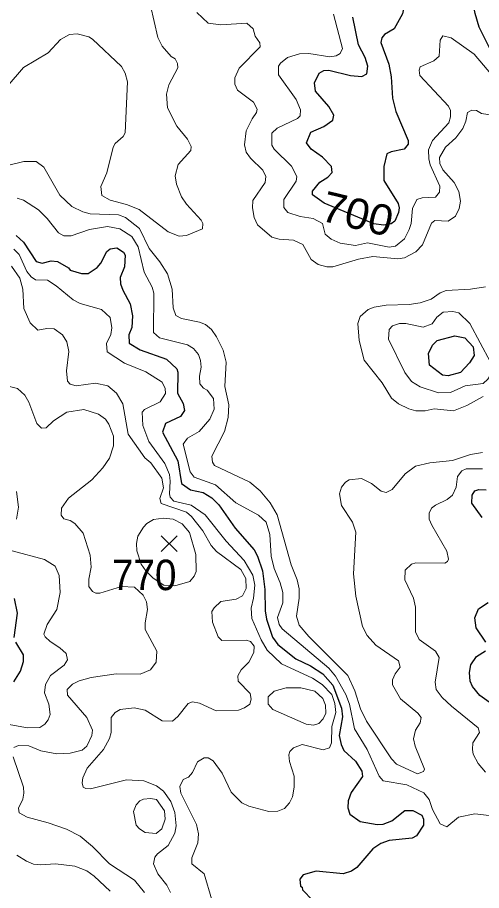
# Model space of a CAD drawing. Extents: x 265 to 291.4, y 7731.5 to 7759.6.
# Drawn here: x 270.786 to 272.004, y 7754.627 to 7756.92 of the extents above; entities that cross this region are included whole.
import ezdxf
from ezdxf.enums import TextEntityAlignment as Align

# ---------------------------------------------------------------- set-up
doc = ezdxf.new("R2010")
doc.units = 0
doc.header["$LTSCALE"] = 0.032
for name, color, linetype, lineweight in [('1', 7, 'Continuous', 25), ('2', 7, 'Continuous', 13), ('21', 7, 'Continuous', 25), ('61', 7, 'Continuous', 13)]:
    doc.layers.add(name, color=color, linetype=linetype, lineweight=lineweight)

msp = doc.modelspace()

# ---------------------------------------------------------------- linework, layer by layer
at = {"layer": '1'}
for points in [[(272.0264, 7756.8381), (271.9985, 7756.8938), (271.9874, 7756.9304), (271.9787, 7756.9757), (271.9651, 7756.994), (271.9333, 7757.0258), (271.861, 7757.0608), (271.8204, 7757.0871), (271.81, 7757.0871), (271.8013, 7757.0799), (271.7965, 7757.0688), (271.8013, 7757.0195)], [(271.8013, 7757.0195), (271.8084, 7756.9861), (271.7973, 7756.9288), (271.775, 7756.8898), (271.7496, 7756.8747), (271.7424, 7756.8659), (271.74, 7756.854)], [(271.74, 7756.854), (271.7607, 7756.7967), (271.7671, 7756.7633), (271.771, 7756.7076), (271.779, 7756.6726), (271.8116, 7756.5963), (271.8116, 7756.5867), (271.8013, 7756.574), (271.7671, 7756.5668), (271.7559, 7756.5613), (271.748, 7756.5279), (271.748, 7756.4913), (271.7854, 7756.4308), (271.7885, 7756.4197), (271.7867, 7756.407), (271.7771, 7756.3845), (271.7672, 7756.3779), (271.7473, 7756.3739), (271.7215, 7756.3779), (271.5916, 7756.4322), (271.561, 7756.4539), (271.561, 7756.4634), (271.5801, 7756.4872), (271.6008, 7756.5), (271.6119, 7756.5127), (271.6104, 7756.5279), (271.5865, 7756.5525), (271.5571, 7756.574), (271.5451, 7756.5907), (271.5563, 7756.6185), (271.5905, 7756.6336), (271.6143, 7756.6495), (271.6167, 7756.6631), (271.6032, 7756.6854), (271.5682, 7756.7259), (271.5658, 7756.7482), (271.5777, 7756.7737), (271.5905, 7756.78), (271.6032, 7756.7808), (271.6605, 7756.7673), (271.6899, 7756.7649), (271.7034, 7756.7712), (271.7058, 7756.792), (271.6986, 7756.8142), (271.6811, 7756.8476), (271.6668, 7756.9208)], [(270.7823, 7756.3473), (270.8021, 7756.3298), (270.8348, 7756.2789), (270.8507, 7756.2741), (270.8746, 7756.2804), (270.8913, 7756.2789), (270.9199, 7756.2622), (270.9239, 7756.2558), (270.9541, 7756.247), (270.9716, 7756.247), (270.9955, 7756.2629), (271.005, 7756.2741), (271.0201, 7756.3051), (271.0297, 7756.3123), (271.0472, 7756.3146), (271.0647, 7756.3035), (271.0686, 7756.2956), (271.067, 7756.2645), (271.0559, 7756.2367), (271.0567, 7756.22), (271.0623, 7756.2033), (271.0814, 7756.1675), (271.0877, 7756.1365), (271.0861, 7756.1055), (271.0782, 7756.0864), (271.079, 7756.0641), (271.1084, 7756.0466), (271.1768, 7756.0227), (271.2046, 7755.9973), (271.207, 7755.9885), (271.2062, 7755.9328), (271.2214, 7755.9058), (271.2245, 7755.8875), (271.2142, 7755.8716), (271.1744, 7755.8533), (271.1665, 7755.8302), (271.207, 7755.7554), (271.2166, 7755.6958), (271.2405, 7755.679), (271.2739, 7755.6719), (271.2962, 7755.6584), (271.3144, 7755.6401), (271.3574, 7755.5781), (271.4075, 7755.5216), (271.4163, 7755.5049), (271.429, 7755.4667), (271.4353, 7755.4174), (271.4361, 7755.3617), (271.4401, 7755.3394), (271.4552, 7755.2925), (271.4695, 7755.2726), (271.5165, 7755.2352), (271.5555, 7755.2169), (271.5881, 7755.1962), (271.6143, 7755.166), (271.6366, 7755.1055), (271.639, 7755.0833), (271.631, 7755.0339), (271.6358, 7755.0101), (271.643, 7754.9949), (271.6732, 7754.9663), (271.6899, 7754.9401), (271.6915, 7754.9265), (271.6621, 7754.8844), (271.6541, 7754.8621), (271.6533, 7754.8438), (271.6589, 7754.8279), (271.6859, 7754.808), (271.7305, 7754.8), (271.7464, 7754.8016), (271.7687, 7754.8104), (271.8029, 7754.8374), (271.8244, 7754.8374)], [(272.0065, 7755.6067), (271.9787, 7755.6441), (271.9795, 7755.6656), (271.9866, 7755.6767), (271.9978, 7755.6798), (272.0169, 7755.6791)], [(270.7775, 7755.2917), (270.7862, 7755.3553), (270.7783, 7755.3935)], [(272.016, 7755.2789), (271.9906, 7755.3171), (271.9866, 7755.3434), (271.9969, 7755.3664), (272.0216, 7755.3831)], [(270.7767, 7755.1747), (270.7934, 7755.2026), (270.8013, 7755.228), (270.8021, 7755.2463), (270.7815, 7755.2789)], [(272.0455, 7755.1071), (272.0001, 7755.1389), (271.9803, 7755.1628), (271.9747, 7755.1771), (271.9731, 7755.1994), (271.9763, 7755.2193), (271.9914, 7755.2416), (272.0145, 7755.2566)], [(271.8244, 7754.8374), (271.8474, 7754.8247), (271.8522, 7754.8144), (271.8522, 7754.7985), (271.8339, 7754.7706), (271.822, 7754.7642), (271.7623, 7754.7579)], [(271.7623, 7754.7579), (271.74, 7754.7507), (271.7193, 7754.7364), (271.6772, 7754.6871), (271.6629, 7754.6775), (271.6414, 7754.6712), (271.5698, 7754.6775), (271.5364, 7754.668), (271.5276, 7754.6569), (271.5292, 7754.6386), (271.5332, 7754.6354), (271.534, 7754.629), (271.5618, 7754.6012)]]:
    msp.add_lwpolyline(points, dxfattribs=at)
msp.add_lwpolyline([(271.876, 7756.0592), (271.888, 7756.0712), (271.9341, 7756.084), (271.9604, 7756.0784), (271.9826, 7756.0545), (271.985, 7756.0323), (271.9731, 7756.0124), (271.9492, 7755.9877), (271.9166, 7755.9789), (271.9023, 7755.9805), (271.8681, 7756.0068), (271.8649, 7756.037)], close=True, dxfattribs=at)
at = {"layer": '2'}
for points in [[(270.7584, 7756.7379), (270.8021, 7756.788), (270.8666, 7756.827), (270.8992, 7756.862), (270.9223, 7756.8747), (270.943, 7756.8763), (270.9732, 7756.8683), (270.9827, 7756.8627), (271.0591, 7756.7912), (271.0686, 7756.7729), (271.075, 7756.7506), (271.0686, 7756.617), (271.0631, 7756.6066), (271.0424, 7756.5883), (271.0368, 7756.5788), (271.0209, 7756.512), (271.005, 7756.4761), (271.0074, 7756.4523), (271.0289, 7756.4395), (271.0718, 7756.4284), (271.1052, 7756.4149), (271.1816, 7756.3568), (271.2102, 7756.3449), (271.2293, 7756.3473), (271.2715, 7756.3648), (271.2723, 7756.3783), (271.2683, 7756.3871), (271.2301, 7756.4292), (271.2166, 7756.4483), (271.2031, 7756.4817), (271.1999, 7756.504), (271.2078, 7756.5334), (271.2413, 7756.57), (271.2421, 7756.5804), (271.2325, 7756.6002), (271.2047, 7756.6345), (271.18, 7756.6822), (271.1768, 7756.718), (271.1832, 7756.7426), (271.2071, 7756.7872), (271.2063, 7756.7983), (271.1999, 7756.8111), (271.1896, 7756.8174), (271.1657, 7756.8445), (271.1546, 7756.8667), (271.1355, 7756.9511)], [(271.2572, 7756.9327), (271.2866, 7756.9049), (271.32, 7756.9001), (271.3884, 7756.9049), (271.4051, 7756.8898), (271.4099, 7756.8707), (271.4226, 7756.8532), (271.4234, 7756.8421), (271.3678, 7756.7864), (271.3566, 7756.7609), (271.3566, 7756.7442), (271.3638, 7756.7283), (271.4059, 7756.6973), (271.4155, 7756.679), (271.4139, 7756.6702), (271.4019, 7756.6535), (271.386, 7756.6217), (271.3821, 7756.5851), (271.386, 7756.566), (271.398, 7756.5501), (271.4306, 7756.5183), (271.4377, 7756.5024), (271.4362, 7756.4865), (271.4043, 7756.4388), (271.4027, 7756.4197), (271.4075, 7756.3942), (271.4163, 7756.3751), (271.4537, 7756.3425), (271.4728, 7756.3377)], [(271.8657, 7756.5485), (271.8697, 7756.5326), (271.8951, 7756.4769), (271.8944, 7756.461), (271.8832, 7756.4475), (271.8482, 7756.4459), (271.8347, 7756.4419), (271.8236, 7756.4181), (271.8196, 7756.3783), (271.8148, 7756.3624), (271.8021, 7756.3385), (271.7782, 7756.3186), (271.7623, 7756.3163), (271.705, 7756.3274), (271.6732, 7756.321), (271.6334, 7756.3266), (271.6096, 7756.3377), (271.5937, 7756.3505), (271.5865, 7756.3783), (271.5626, 7756.3918), (271.5284, 7756.3966), (271.4958, 7756.4077), (271.4855, 7756.4205), (271.4855, 7756.4419), (271.5173, 7756.4897), (271.5197, 7756.5016), (271.5054, 7756.5295), (271.46, 7756.574), (271.4537, 7756.5843), (271.4537, 7756.6154), (271.468, 7756.6289), (271.5213, 7756.6543), (271.5284, 7756.6615), (271.5292, 7756.6774), (271.5173, 7756.7045), (271.4712, 7756.7689), (271.4712, 7756.792), (271.4767, 7756.7999), (271.495, 7756.8142), (271.5268, 7756.8238), (271.5507, 7756.8254), (271.6064, 7756.8166), (271.6223, 7756.819), (271.6334, 7756.8246), (271.639, 7756.8381), (271.6159, 7756.928)], [(272.0344, 7756.7657), (271.985, 7756.823), (271.9246, 7756.8659), (271.9031, 7756.8715), (271.8959, 7756.8604), (271.8928, 7756.8182), (271.8792, 7756.8055), (271.8434, 7756.7896), (271.8403, 7756.7808), (271.8426, 7756.7673), (271.9174, 7756.687)], [(271.9174, 7756.687), (271.923, 7756.675), (271.923, 7756.6583), (271.919, 7756.6432), (271.8753, 7756.5963), (271.8649, 7756.5724), (271.8657, 7756.5485)], [(271.6144, 7756.2645), (271.6812, 7756.2852), (271.7194, 7756.2916), (271.7846, 7756.286), (271.8021, 7756.2884), (271.8323, 7756.3043), (271.8498, 7756.3226), (271.8729, 7756.3791), (271.8816, 7756.3863), (271.9166, 7756.3847), (271.9365, 7756.3982), (271.9461, 7756.4181), (271.9492, 7756.4372), (271.9445, 7756.4626), (271.9325, 7756.4865), (271.9031, 7756.5199), (271.8951, 7756.5358), (271.8944, 7756.5517), (271.9102, 7756.5787), (271.9373, 7756.6034), (271.9556, 7756.6281), (271.9636, 7756.6472), (271.9675, 7756.6702), (271.9787, 7756.6758), (271.9914, 7756.675), (272.0041, 7756.6671), (272.0328, 7756.6631)], [(271.7408, 7755.6759), (271.7154, 7755.6958), (271.6891, 7755.7085), (271.6573, 7755.7053), (271.647, 7755.6997), (271.6366, 7755.6862), (271.6318, 7755.6687), (271.6366, 7755.6377), (271.6653, 7755.594), (271.6748, 7755.5677), (271.6684, 7755.4587), (271.6748, 7755.3999), (271.6923, 7755.3203), (271.7042, 7755.2965), (271.7265, 7755.271), (271.7862, 7755.2304), (271.7909, 7755.2137), (271.7774, 7755.1962), (271.7703, 7755.1803), (271.7703, 7755.1668), (271.7917, 7755.1302), (271.8371, 7755.0928), (271.8458, 7755.0809), (271.8434, 7755.0674), (271.8307, 7755.0483), (271.8259, 7755.0252), (271.8299, 7755.0061), (271.8546, 7754.9456), (271.8522, 7754.9393), (271.8363, 7754.9337), (271.7814, 7754.9584), (271.7679, 7754.9727), (271.7026, 7755.0721), (271.6867, 7755.1039), (271.6716, 7755.1517), (271.6533, 7755.1914), (271.5507, 7755.2941), (271.526, 7755.3235), (271.5189, 7755.3474), (271.5252, 7755.3951), (271.5252, 7755.419), (271.5205, 7755.4428), (271.5046, 7755.4826), (271.468, 7755.6131), (271.4497, 7755.6449), (271.4234, 7755.6767), (271.3964, 7755.6997), (271.3033, 7755.7427), (271.2977, 7755.7515), (271.2961, 7755.7674), (271.3296, 7755.8326), (271.3391, 7755.8692), (271.3407, 7755.9026), (271.3304, 7755.9503), (271.3343, 7756.014), (271.3256, 7756.0458), (271.3089, 7756.0808), (271.2953, 7756.0999), (271.2794, 7756.1134), (271.2643, 7756.1198), (271.2166, 7756.1293), (271.2015, 7756.1373), (271.1943, 7756.1572), (271.1919, 7756.2065), (271.18, 7756.2463), (271.1601, 7756.2781), (271.1315, 7756.3131), (271.106, 7756.3656), (271.0694, 7756.3942), (271.0511, 7756.4014), (270.9764, 7756.4038), (270.9573, 7756.4093), (270.9286, 7756.4236), (270.8968, 7756.4531), (270.8547, 7756.5263), (270.8348, 7756.5414), (270.803, 7756.5414), (270.7632, 7756.5318)], [(270.7855, 7756.4451), (270.8014, 7756.4395), (270.8411, 7756.4141), (270.8642, 7756.3918), (270.8936, 7756.3544), (270.908, 7756.3465), (270.9271, 7756.3465), (270.9748, 7756.3632), (271.0225, 7756.3703), (271.0543, 7756.3648), (271.0862, 7756.3441), (271.1028, 7756.3171), (271.1188, 7756.251), (271.1394, 7756.2113), (271.1442, 7756.1953), (271.1434, 7756.0927), (271.1585, 7756.0784), (271.2325, 7756.0601), (271.2484, 7756.0506), (271.2611, 7756.0347), (271.2667, 7756.0187), (271.2683, 7756.0012), (271.2635, 7755.9774), (271.2651, 7755.9575), (271.2747, 7755.9464), (271.2842, 7755.9408), (271.3009, 7755.9193), (271.3025, 7755.8907), (271.2906, 7755.8644), (271.2627, 7755.8326), (271.2325, 7755.8151), (271.2212, 7755.7995), (271.2397, 7755.726), (271.25, 7755.7125), (271.3057, 7755.6926), (271.359, 7755.6449), (271.4187, 7755.613), (271.4385, 7755.594), (271.4489, 7755.5621), (271.4521, 7755.5049), (271.46, 7755.473), (271.4759, 7755.4349), (271.4823, 7755.4094), (271.4831, 7755.3824), (271.4688, 7755.3442), (271.4727, 7755.3251), (271.4807, 7755.3139), (271.6032, 7755.2105), (271.6207, 7755.1899), (271.6477, 7755.1421), (271.6581, 7755.1167), (271.6708, 7755.0514), (271.7042, 7754.9973), (271.736, 7754.9273), (271.7464, 7754.9146), (271.8085, 7754.9043), (271.853, 7754.8836), (271.8673, 7754.8661), (271.8761, 7754.8398), (271.8959, 7754.8024), (271.9135, 7754.7945), (271.9437, 7754.8192), (271.9866, 7754.8287), (272.0248, 7754.8239)], [(271.4728, 7756.3377), (271.5109, 7756.3346), (271.5348, 7756.3234), (271.5571, 7756.2844), (271.5754, 7756.2709), (271.5984, 7756.2645), (271.6144, 7756.2645)], [(270.7759, 7756.3115), (270.7902, 7756.2972), (270.8101, 7756.2526), (270.822, 7756.2383), (270.8332, 7756.2303), (270.865, 7756.2295), (270.8873, 7756.2152), (270.9318, 7756.1778), (270.9509, 7756.1683), (271.0066, 7756.1524), (271.0297, 7756.1317), (271.0336, 7756.1047), (271.0312, 7756.0872), (271.0193, 7756.0633), (271.0217, 7756.0418), (271.0671, 7756.0116), (271.1227, 7755.9893), (271.1657, 7755.9623), (271.1736, 7755.9456), (271.1744, 7755.932), (271.1609, 7755.9106), (271.1196, 7755.8899), (271.1132, 7755.8835), (271.1148, 7755.8485), (271.1307, 7755.8064), (271.1728, 7755.7483), (271.1848, 7755.7196), (271.1872, 7755.7021), (271.1848, 7755.6687), (271.1872, 7755.66), (271.1967, 7755.6496), (271.2421, 7755.6385), (271.2787, 7755.6138), (271.3335, 7755.5446), (271.3813, 7755.4937), (271.4043, 7755.4555), (271.4091, 7755.4285), (271.4059, 7755.3951), (271.3996, 7755.368), (271.4012, 7755.341), (271.4258, 7755.2853), (271.4417, 7755.2583), (271.4791, 7755.2225), (271.5603, 7755.1843), (271.5857, 7755.1676), (271.6112, 7755.1413), (271.6191, 7755.1183), (271.6215, 7755.0944), (271.6112, 7755.0578), (271.6104, 7755.0148), (271.6048, 7755.0013), (271.5889, 7754.9965), (271.5332, 7755.0101), (271.5109, 7755.0021), (271.5014, 7754.9918), (271.4982, 7754.983), (271.4998, 7754.9655), (271.5125, 7754.9273), (271.5125, 7754.8987), (271.5077, 7754.8733), (271.4998, 7754.8573), (271.4871, 7754.8422), (271.4696, 7754.8351), (271.4457, 7754.8343), (271.3932, 7754.8486), (271.3749, 7754.8573), (271.3471, 7754.8852), (271.3232, 7754.9353), (271.3001, 7754.9671), (271.2866, 7754.9751), (271.2763, 7754.9751), (271.2588, 7754.9647), (271.2452, 7754.9369)], [(270.7998, 7756.2065), (270.7918, 7756.2351), (270.7703, 7756.2669)], [(270.904, 7756.0864), (270.8825, 7756.1023), (270.8634, 7756.1031), (270.8395, 7756.0983), (270.8196, 7756.1174), (270.8029, 7756.1556), (270.7998, 7756.2065)], [(272.0153, 7756.212), (271.9755, 7756.2057), (271.9119, 7756.2025), (271.896, 7756.1961), (271.8721, 7756.1802), (271.8435, 7756.1699), (271.8148, 7756.1659), (271.7544, 7756.1643), (271.7225, 7756.1587), (271.7066, 7756.1524), (271.6859, 7756.1341), (271.6796, 7756.1158), (271.6828, 7756.0713), (271.6963, 7756.0195), (271.7432, 7755.9599), (271.7679, 7755.9201), (271.7862, 7755.905), (271.8132, 7755.8915), (271.8323, 7755.8867), (271.8562, 7755.8867), (271.88, 7755.8915), (271.931, 7755.8867), (271.966, 7755.9002), (272.0089, 7755.9241)], [(271.188, 7754.6219), (271.1784, 7754.641), (271.1546, 7754.6712), (271.1434, 7754.6967), (271.1466, 7754.7142), (271.1538, 7754.7237), (271.1816, 7754.7452), (271.1991, 7754.7778), (271.2023, 7754.7969), (271.1991, 7754.8319), (271.1888, 7754.8605), (271.1697, 7754.8883), (271.1506, 7754.9019), (271.118, 7754.9146), (271.0726, 7754.9178), (270.978, 7754.8939), (270.9652, 7754.8947), (270.9581, 7754.8987), (270.9557, 7754.9098), (270.9573, 7754.9226), (270.9692, 7754.948), (271.0114, 7754.9973), (271.0273, 7755.026), (271.032, 7755.0419), (271.032, 7755.0817), (271.0424, 7755.0944), (271.0559, 7755.1023), (271.0925, 7755.1071), (271.1212, 7755.1008), (271.1657, 7755.0729), (271.1927, 7755.0721), (271.2071, 7755.084), (271.2341, 7755.1183), (271.2452, 7755.1222), (271.2643, 7755.119), (271.3073, 7755.0984), (271.3662, 7755.1008), (271.3821, 7755.1071), (271.3956, 7755.1167), (271.3996, 7755.1294), (271.3972, 7755.1445), (271.3654, 7755.1763), (271.3646, 7755.1906), (271.3733, 7755.2066), (271.3932, 7755.2264), (271.4067, 7755.2519), (271.4075, 7755.2686), (271.398, 7755.2805), (271.3868, 7755.2845), (271.3224, 7755.2837), (271.3129, 7755.2933), (271.2977, 7755.3315), (271.2961, 7755.3593), (271.3025, 7755.3696), (271.32, 7755.3863), (271.3598, 7755.3919), (271.3765, 7755.4006), (271.386, 7755.4205), (271.3852, 7755.446), (271.3725, 7755.4699), (271.3081, 7755.5176), (271.2946, 7755.5327), (271.2723, 7755.5717), (271.2428, 7755.6091), (271.2293, 7755.6202), (271.1633, 7755.6433), (271.1593, 7755.6568), (271.1689, 7755.6846), (271.1649, 7755.7101), (271.1363, 7755.7499), (271.1204, 7755.7634), (271.0766, 7755.8254), (271.0623, 7755.905), (271.0456, 7755.9328), (271.0233, 7755.9519), (270.9907, 7755.9591), (270.9398, 7755.9519), (270.9239, 7755.9567), (270.9175, 7755.9646), (270.9143, 7755.9917), (270.9207, 7756.0426), (270.9159, 7756.0681), (270.904, 7756.0864)], [(270.7767, 7755.0029), (270.7886, 7755.0077), (270.8157, 7755.0069), (270.8475, 7754.9942), (270.8889, 7754.9862), (270.9239, 7754.9878), (270.9557, 7754.9957), (270.9684, 7755.0061), (270.9811, 7755.0339), (270.9827, 7755.0483), (270.9676, 7755.0817), (270.9175, 7755.1397), (270.9167, 7755.1549), (270.9302, 7755.1692), (270.9477, 7755.1779), (270.9796, 7755.1867), (271.0448, 7755.1962), (271.1084, 7755.1954), (271.1355, 7755.2066), (271.1498, 7755.2264), (271.1514, 7755.2551), (271.1211, 7755.3124), (271.1211, 7755.3299), (271.1275, 7755.3649), (271.1244, 7755.385), (271.1155, 7755.4023), (271.0936, 7755.4235), (271.059, 7755.4255), (271.0018, 7755.4078), (270.9915, 7755.4078), (270.9827, 7755.4118), (270.9732, 7755.4253), (270.9732, 7755.4444), (270.9795, 7755.4762), (270.9772, 7755.508), (270.9581, 7755.5653), (270.9366, 7755.5908), (270.9239, 7755.5987), (270.908, 7755.6027), (270.9008, 7755.6123), (270.9016, 7755.6306), (270.9199, 7755.6576), (270.9811, 7755.7053), (271.0098, 7755.7371), (271.0273, 7755.7626), (271.0376, 7755.7944), (271.0384, 7755.8199), (271.0257, 7755.8517), (271.0169, 7755.8644), (270.9986, 7755.8779), (270.9605, 7755.8899), (270.9159, 7755.8835), (270.8809, 7755.8604), (270.861, 7755.8421), (270.8491, 7755.8413), (270.8364, 7755.8533), (270.8157, 7755.909), (270.8053, 7755.9281), (270.7862, 7755.9456), (270.7648, 7755.9503)], [(272.0073, 7755.7769), (271.9755, 7755.7721), (271.9278, 7755.7562)], [(271.9278, 7755.7562), (271.8689, 7755.7499), (271.8307, 7755.7411), (271.8037, 7755.7212), (271.7702, 7755.6799), (271.7544, 7755.6719), (271.7408, 7755.6759)], [(271.9254, 7755.1111), (271.9015, 7755.1342), (271.8856, 7755.1549), (271.8824, 7755.1739), (271.8928, 7755.2392), (271.884, 7755.2551), (271.8411, 7755.2861), (271.8307, 7755.306), (271.8307, 7755.3712), (271.8259, 7755.3951), (271.8029, 7755.4428), (271.8037, 7755.4683), (271.8204, 7755.4842), (271.8323, 7755.4874), (271.9079, 7755.4866), (271.915, 7755.4913), (271.9174, 7755.4969), (271.9134, 7755.5184), (271.8737, 7755.586), (271.8673, 7755.6019), (271.8673, 7755.6178), (271.8729, 7755.6313), (271.8832, 7755.6393), (271.9142, 7755.6536), (271.9278, 7755.6655), (271.9381, 7755.6862), (271.9413, 7755.7141), (271.9524, 7755.7292), (271.9643, 7755.7347), (272.0073, 7755.734)], [(270.7831, 7755.6751), (270.7886, 7755.6337), (270.7831, 7755.6019)], [(270.7719, 7755.5192), (270.8571, 7755.4961), (270.8849, 7755.4786), (270.8952, 7755.454), (270.8984, 7755.4094), (270.8889, 7755.3649), (270.8642, 7755.3251), (270.8555, 7755.3004), (270.8586, 7755.2933), (270.8714, 7755.2805), (270.8968, 7755.2646), (270.9135, 7755.2495), (270.9175, 7755.2328), (270.9088, 7755.2185), (270.8722, 7755.1914), (270.8594, 7755.1676), (270.857, 7755.1461), (270.8682, 7755.1167), (270.8714, 7755.0896), (270.8666, 7755.0753), (270.8578, 7755.0634), (270.8443, 7755.0554), (270.8125, 7755.0538), (270.7584, 7755.0642)], [(271.9954, 7754.9607), (271.9826, 7754.9846), (271.9803, 7754.9973), (271.9819, 7755.0148), (271.9994, 7755.0419), (271.9954, 7755.0546), (271.9254, 7755.1111)], [(270.8014, 7754.8987), (270.7743, 7754.9783)], [(272.0153, 7754.9377), (271.9954, 7754.9607)], [(271.2452, 7754.9369), (271.2349, 7754.925), (271.2214, 7754.9186), (271.2118, 7754.9003), (271.215, 7754.8828), (271.2556, 7754.8001), (271.2611, 7754.7762)], [(270.8666, 7754.8048), (270.8109, 7754.8192), (270.7902, 7754.8311), (270.7886, 7754.843), (270.7998, 7754.8669), (270.8029, 7754.8828), (270.8014, 7754.8987)], [(271.1196, 7754.6219), (271.0933, 7754.6545), (271.0273, 7754.6974), (270.9827, 7754.7428), (270.9501, 7754.7698), (270.9143, 7754.7881), (270.8666, 7754.8048)], [(271.2611, 7754.7762), (271.2596, 7754.7523), (271.2436, 7754.7126), (271.2436, 7754.6974), (271.2763, 7754.6704), (271.2961, 7754.6028)], [(270.7839, 7754.7197), (270.8093, 7754.7038), (270.8284, 7754.6966), (270.8475, 7754.6943), (270.8857, 7754.6974), (270.9366, 7754.6911), (270.9684, 7754.6783), (270.9875, 7754.6648), (271.0289, 7754.6251)]]:
    msp.add_lwpolyline(points, dxfattribs=at)
for points in [[(271.7599, 7756.0744), (271.7623, 7756.0999), (271.7703, 7756.1094), (271.7894, 7756.1158), (271.8053, 7756.1158), (271.8514, 7756.1062), (271.8745, 7756.115), (271.8872, 7756.1325), (271.9039, 7756.146), (271.9294, 7756.1476), (271.9445, 7756.1436), (271.9739, 7756.1158), (272.028, 7756.014), (272.0312, 7755.9861), (272.0208, 7755.9694), (272.0089, 7755.9583), (271.9612, 7755.9519), (271.923, 7755.9344), (271.8912, 7755.9336), (271.8435, 7755.9495), (271.8204, 7755.9638), (271.8029, 7755.9869)], [(271.2389, 7755.4388), (271.25, 7755.4524), (271.2548, 7755.4651), (271.254, 7755.5096), (271.2373, 7755.5669), (271.2182, 7755.59), (271.1943, 7755.6019), (271.1689, 7755.6051), (271.1434, 7755.6011), (271.1259, 7755.5908), (271.1164, 7755.5812), (271.1021, 7755.5574), (271.0981, 7755.5383), (271.0989, 7755.5192), (271.1111, 7755.4838), (271.1231, 7755.4666), (271.1423, 7755.4473), (271.1701, 7755.4287), (271.1987, 7755.4274)], [(271.5889, 7755.0777), (271.5953, 7755.0928), (271.5945, 7755.1135), (271.5881, 7755.131), (271.5666, 7755.1501), (271.53, 7755.1596), (271.4918, 7755.1596), (271.46, 7755.1509), (271.4441, 7755.1358), (271.4441, 7755.1167), (271.456, 7755.1023), (271.5443, 7755.0642), (271.5634, 7755.061), (271.577, 7755.0657)], [(271.1212, 7754.7794), (271.106, 7754.7889), (271.0973, 7754.7985), (271.0909, 7754.8343), (271.0973, 7754.8518), (271.1068, 7754.8629), (271.1164, 7754.8669), (271.1355, 7754.8685), (271.1506, 7754.8661), (271.1721, 7754.8359), (271.1736, 7754.8144), (271.1649, 7754.7889), (271.1498, 7754.777)]]:
    msp.add_lwpolyline(points, close=True, dxfattribs=at)
at = {"layer": '21'}
for p, q in [((271.1636, 7755.558), (271.2048, 7755.5168)), ((271.2048, 7755.558), (271.1636, 7755.5168))]:
    msp.add_line(p, q, dxfattribs=at)

# ---------------------------------------------------------------- texts
at = {"layer": '61', "width": 1.05}
msp.add_text('700', height=0.08, rotation=346.415, dxfattribs=at).set_placement((271.6694, 7756.3651), align=Align.CENTER)
at = {"layer": '61', "width": 0.95}
msp.add_text('770', height=0.08, dxfattribs=at).set_placement((271.1186, 7755.4157), align=Align.CENTER)

doc.saveas('drawing.dxf')
